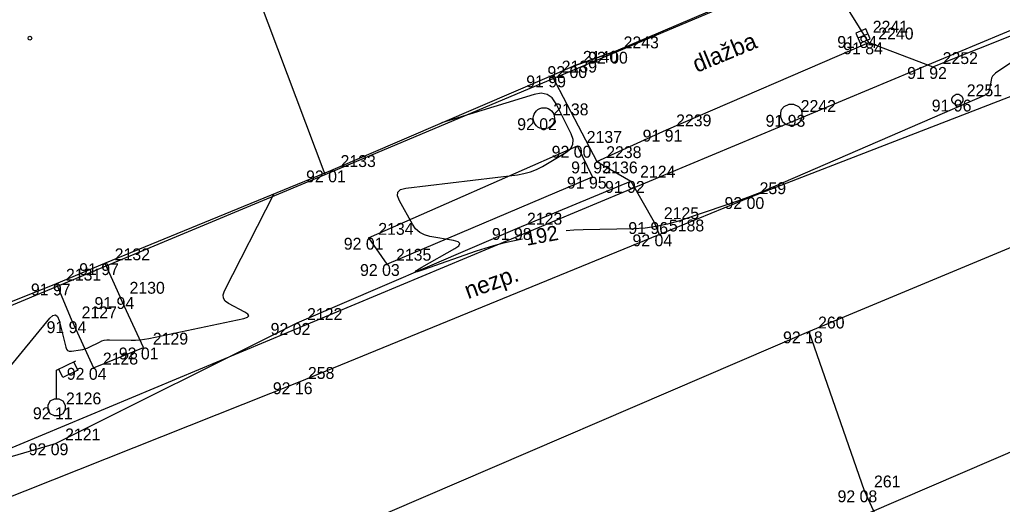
# Model space of a CAD drawing. Extents: x -711081 to -709338, y -1025122 to -1024092.
# Drawn here: x -710666.88 to -710643.69, y -1024886.96 to -1024875.52 of the extents above; entities that cross this region are included whole.
import ezdxf

# ---------------------------------------------------------------- set-up
doc = ezdxf.new("R2010")
doc.units = 0
for name, color, linetype in [('Ex_Contour Labels', 7, 'Continuous'), ('Ex_Major Contours', 7, 'Continuous'), ('Z_body', 7, 'Continuous'), ('Z_body_cisla', 7, 'Continuous'), ('Z_body_vysky_redukovane', 7, 'Continuous'), ('Z_budova', 7, 'Continuous'), ('Z_katastr_hranice', 7, 'Continuous'), ('Z_katastr_hranice_katastralniho_uzemi', 7, 'Continuous'), ('Z_katastr_znacky_budov', 7, 'Continuous'), ('Z_komunikace', 7, 'Continuous'), ('Z_komunikace_osa', 7, 'Continuous'), ('Z_popisy', 7, 'Continuous'), ('Z_rozhranni', 7, 'Continuous'), ('Z_site_kanalizace_znaky', 7, 'Continuous'), ('Z_site_vo_znaky', 7, 'Continuous'), ('Z_site_vodovod_znaky', 7, 'Continuous'), ('Z_vstupy', 7, 'Continuous'), ('Z_zelen_jednotliva', 7, 'Continuous'), ('Z_zelen_obvod', 7, 'Continuous')]:
    doc.layers.add(name, color=color, linetype=linetype)

# ---------------------------------------------------------------- blocks, each defined once
blk = doc.blocks.new('POINT_DISPLAY')
blk.add_line((0, 0), (0, 0))
blk = doc.blocks.new('Z10001')
blk.add_circle((0, 0), 0.25)
blk = doc.blocks.new('Z614')
for p, q in [((-0.13, 0.03), (-0.1, 0.08)), ((-0.13, -0.03), (-0.13, 0.03)), ((-0.1, 0.08), (-0.08, 0.1)), ((-0.08, 0.1), (-0.03, 0.13)), ((-0.03, 0.13), (0.03, 0.13)), ((0.03, 0.13), (0.08, 0.1)), ((0.08, 0.1), (0.1, 0.08)), ((0.1, 0.08), (0.13, 0.03)), ((0.13, 0.03), (0.13, -0.03)), ((-0.1, -0.08), (-0.13, -0.03)), ((-0.08, -0.1), (-0.1, -0.08)), ((-0.03, -0.13), (-0.08, -0.1)), ((0.03, -0.13), (-0.03, -0.13)), ((0.08, -0.1), (0.03, -0.13)), ((0.1, -0.08), (0.08, -0.1)), ((0.13, -0.03), (0.1, -0.08))]:
    blk.add_line(p, q)
blk = doc.blocks.new('Z13')
for p, q in [((0, 0.88), (0.45, 1.1)), ((0.4, 1.07), (0.5, 0.88)), ((0, 0.2), (0, 0.88)), ((0.15, 0.7), (0.05, 0.9)), ((0.5, 0.88), (0.15, 0.7)), ((-0.2, 0.05), (-0.15, 0.15)), ((-0.2, -0.05), (-0.2, 0.05)), ((-0.15, 0.15), (-0.05, 0.2)), ((-0.05, 0.2), (0.05, 0.2)), ((0.05, 0.2), (0.15, 0.15)), ((0.15, 0.15), (0.2, 0.05)), ((0.2, 0.05), (0.2, -0.05)), ((-0.15, -0.15), (-0.2, -0.05)), ((-0.05, -0.2), (-0.15, -0.15)), ((0.05, -0.2), (-0.05, -0.2)), ((0.15, -0.15), (0.05, -0.2)), ((0.2, -0.05), (0.15, -0.15))]:
    blk.add_line(p, q)
blk = doc.blocks.new('Z620')
for p, q in [((-0.17, 0.2), (-0.05, 0.25)), ((-0.05, 0.25), (0.05, 0.25)), ((0.05, 0.25), (0.17, 0.2)), ((-0.25, 0.05), (-0.23, 0.13)), ((-0.25, -0.05), (-0.25, 0.05)), ((-0.23, 0.13), (-0.17, 0.2)), ((0.17, 0.2), (0.23, 0.13)), ((0.23, 0.13), (0.25, 0.05)), ((0.25, 0.05), (0.25, -0.05)), ((-0.2, -0.17), (-0.25, -0.05)), ((-0.13, -0.23), (-0.2, -0.17)), ((-0.05, -0.25), (-0.13, -0.23)), ((0.13, -0.23), (0.05, -0.25)), ((0.2, -0.17), (0.13, -0.23)), ((0.25, -0.05), (0.2, -0.17)), ((0.05, -0.25), (-0.05, -0.25))]:
    blk.add_line(p, q)
blk = doc.blocks.new('Z46260')
for p, q in [((0.13, 0.13), (-0.13, 0.13)), ((-0.13, 0.13), (-0.13, -0.13)), ((0.13, 0), (-0.13, 0)), ((0.13, -0.13), (0.13, 0.13)), ((-0.13, -0.13), (0.13, -0.13))]:
    blk.add_line(p, q)

msp = doc.modelspace()

# ---------------------------------------------------------------- linework, layer by layer
at = {"layer": 'Ex_Major Contours'}
for points in [[(-710641.346, -1024875.1), (-710643.849, -1024876.788), (-710643.889, -1024876.821), (-710643.92, -1024876.859), (-710643.943, -1024876.904), (-710643.956, -1024876.954), (-710643.993, -1024877.166), (-710644.008, -1024877.215), (-710644.032, -1024877.256), (-710644.066, -1024877.289), (-710644.111, -1024877.315), (-710649.106, -1024879.479), (-710649.374, -1024879.591), (-710649.645, -1024879.698), (-710649.917, -1024879.799), (-710650.193, -1024879.894), (-710651.336, -1024880.274), (-710651.595, -1024880.35), (-710651.857, -1024880.405), (-710652.123, -1024880.441), (-710652.392, -1024880.456), (-710653.586, -1024880.481), (-710653.801, -1024880.491), (-710653.986, -1024880.507)], [(-710652.86, -1024876.28), (-710653.82, -1024876.62)], [(-710655.018, -1024880.7), (-710655.283, -1024880.756), (-710655.493, -1024880.804), (-710655.701, -1024880.858), (-710655.907, -1024880.92), (-710656.111, -1024880.988), (-710657.36, -1024881.429), (-710657.5, -1024881.474), (-710657.552, -1024881.479), (-710657.515, -1024881.442), (-710657.389, -1024881.365), (-710656.61, -1024880.92), (-710656.521, -1024880.856), (-710656.497, -1024880.803), (-710656.537, -1024880.762), (-710656.644, -1024880.733), (-710657.199, -1024880.64), (-710657.329, -1024880.604), (-710657.442, -1024880.544), (-710657.537, -1024880.458), (-710657.614, -1024880.348), (-710657.922, -1024879.798), (-710657.968, -1024879.68), (-710657.958, -1024879.591), (-710657.891, -1024879.53), (-710657.768, -1024879.497), (-710655.137, -1024879.183), (-710654.981, -1024879.156), (-710654.83, -1024879.114), (-710654.685, -1024879.057), (-710654.545, -1024878.984), (-710653.995, -1024878.661), (-710653.884, -1024878.573), (-710653.824, -1024878.469), (-710653.818, -1024878.35), (-710653.863, -1024878.215), (-710654.218, -1024877.508), (-710654.312, -1024877.37), (-710654.43, -1024877.287), (-710654.572, -1024877.259), (-710654.737, -1024877.285), (-710656.93, -1024877.96)], [(-710667.614, -1024884.314), (-710666.171, -1024882.57), (-710666.097, -1024882.5), (-710666.035, -1024882.486), (-710665.986, -1024882.526), (-710665.95, -1024882.621), (-710665.796, -1024883.251), (-710665.778, -1024883.296), (-710665.75, -1024883.327), (-710665.712, -1024883.342), (-710665.663, -1024883.342), (-710665.448, -1024883.314), (-710665.394, -1024883.305), (-710665.343, -1024883.291), (-710665.292, -1024883.273), (-710665.243, -1024883.251), (-710665.001, -1024883.129), (-710664.944, -1024883.104), (-710664.885, -1024883.087), (-710664.824, -1024883.077), (-710664.761, -1024883.075), (-710664.251, -1024883.086), (-710664.145, -1024883.085), (-710664.04, -1024883.078), (-710663.935, -1024883.065), (-710663.831, -1024883.046), (-710661.589, -1024882.573), (-710661.507, -1024882.546), (-710661.477, -1024882.513), (-710661.497, -1024882.472), (-710661.568, -1024882.425), (-710661.953, -1024882.219), (-710662.031, -1024882.162), (-710662.073, -1024882.093), (-710662.078, -1024882.013), (-710662.046, -1024881.922), (-710660.873, -1024879.628)]]:
    msp.add_lwpolyline(points, dxfattribs=at)
at = {"layer": 'Z_budova'}
for p, q in [((-710652.86, -1024876.28), (-710648.99, -1024874.63)), ((-710654.32, -1024876.84), (-710653.82, -1024876.62)), ((-710659.54, -1024879.08), (-710654.32, -1024876.84)), ((-710664.87, -1024881.27), (-710659.54, -1024879.08)), ((-710671.14, -1024883.79), (-710666.01, -1024881.75))]:
    msp.add_line(p, q, dxfattribs=at)
at = {"layer": 'Z_katastr_hranice'}
for p, q in [((-710659.67, -1024879.18), (-710662.91, -1024870.58)), ((-710659.67, -1024879.18), (-710649.64, -1024874.95)), ((-710670.83, -1024883.82), (-710659.67, -1024879.18)), ((-710650.96, -1024888.93), (-710640.42, -1024884.4))]:
    msp.add_line(p, q, dxfattribs=at)
at = {"layer": 'Z_katastr_hranice_katastralniho_uzemi'}
msp.add_line((-710587.89, -1024852.54), (-710688.39, -1024894.53), dxfattribs=at)
msp.add_line((-710587.89, -1024852.54), (-710688.39, -1024894.53), dxfattribs=at)
at = {"layer": 'Z_katastr_znacky_budov'}
msp.add_circle((-710666.642, -1024875.96), 0.0437, dxfattribs=at)
at = {"layer": 'Z_komunikace'}
for p, q in [((-710649.64, -1024879.71), (-710642.72, -1024877.03)), ((-710651.79, -1024880.59), (-710649.64, -1024879.71)), ((-710660.3, -1024884.08), (-710651.79, -1024880.59)), ((-710673.98, -1024889.5), (-710660.3, -1024884.08))]:
    msp.add_line(p, q, dxfattribs=at)
at = {"layer": 'Z_komunikace_osa'}
for p, q in [((-710648.26, -1024882.88), (-710641.52, -1024880.07)), ((-710659.15, -1024887.56), (-710648.26, -1024882.88)), ((-710648.26, -1024882.88), (-710646.95, -1024886.63)), ((-710646.95, -1024886.63), (-710646.35, -1024887.93))]:
    msp.add_line(p, q, dxfattribs=at)
at = {"layer": 'Z_rozhranni'}
for p, q in [((-710646.84, -1024876.06), (-710647.74, -1024874.61)), ((-710645.33, -1024876.64), (-710640.63, -1024874.76)), ((-710651.62, -1024878.12), (-710646.84, -1024876.06)), ((-710646.84, -1024876.06), (-710645.33, -1024876.64)), ((-710654.32, -1024876.84), (-710653.26, -1024878.87)), ((-710653.26, -1024878.87), (-710651.62, -1024878.12)), ((-710653.26, -1024878.87), (-710652.46, -1024879.33)), ((-710655.13, -1024880.44), (-710652.46, -1024879.33)), ((-710652.46, -1024879.33), (-710651.91, -1024880.3)), ((-710660.33, -1024882.68), (-710655.13, -1024880.44)), ((-710651.91, -1024880.3), (-710651.79, -1024880.59)), ((-710664.87, -1024881.27), (-710664.51, -1024882.07)), ((-710665.64, -1024882.64), (-710666.01, -1024881.75)), ((-710663.96, -1024883.26), (-710664.51, -1024882.07)), ((-710666.04, -1024885.52), (-710660.33, -1024882.68)), ((-710665.64, -1024882.64), (-710665.14, -1024883.74)), ((-710665.14, -1024883.74), (-710663.96, -1024883.26)), ((-710669.27, -1024886.47), (-710666.04, -1024885.52))]:
    msp.add_line(p, q, dxfattribs=at)
at = {"layer": 'Z_vstupy'}
for p, q in [((-710653.82, -1024876.62), (-710652.86, -1024876.28)), ((-710666.01, -1024881.75), (-710664.87, -1024881.27))]:
    msp.add_line(p, q, dxfattribs=at)
at = {"layer": 'Z_zelen_obvod'}
for p, q in [((-710658.65, -1024880.67), (-710653.72, -1024878.5)), ((-710653.36, -1024879.23), (-710653.72, -1024878.5)), ((-710658.22, -1024881.29), (-710653.36, -1024879.23)), ((-710658.65, -1024880.67), (-710658.22, -1024881.29))]:
    msp.add_line(p, q, dxfattribs=at)

# ---------------------------------------------------------------- block references
at = {"layer": 'Z_body'}
for p in [(-710646.98, -1024875.91), (-710652.86, -1024876.28), (-710646.84, -1024876.06), (-710653.82, -1024876.62), (-710645.33, -1024876.64), (-710654.32, -1024876.84), (-710644.75, -1024877.41), (-710654.51, -1024877.85), (-710648.67, -1024877.77), (-710651.62, -1024878.12), (-710653.72, -1024878.5), (-710653.26, -1024878.87), (-710659.54, -1024879.08), (-710653.36, -1024879.23), (-710652.46, -1024879.33), (-710649.64, -1024879.71), (-710655.13, -1024880.44), (-710651.91, -1024880.3), (-710658.65, -1024880.67), (-710651.79, -1024880.59), (-710664.87, -1024881.27), (-710658.22, -1024881.29), (-710666.01, -1024881.75), (-710664.51, -1024882.07), (-710665.64, -1024882.64), (-710660.33, -1024882.68), (-710648.26, -1024882.88), (-710663.96, -1024883.26), (-710665.14, -1024883.74), (-710660.3, -1024884.08), (-710666.01, -1024884.67), (-710666.04, -1024885.52), (-710646.95, -1024886.63)]:
    msp.add_blockref('POINT_DISPLAY', p, dxfattribs=at)
at = {"layer": 'Z_site_kanalizace_znaky', "rotation": 23.399999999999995}
msp.add_blockref('Z46260', (-710646.98, -1024875.91), dxfattribs=at)
at = {"layer": 'Z_site_kanalizace_znaky'}
msp.add_blockref('Z620', (-710648.67, -1024877.77), dxfattribs=at)
at = {"layer": 'Z_site_vo_znaky'}
msp.add_blockref('Z13', (-710666.01, -1024884.67), dxfattribs=at)
at = {"layer": 'Z_site_vodovod_znaky'}
msp.add_blockref('Z614', (-710644.75, -1024877.41), dxfattribs=at)
at = {"layer": 'Z_zelen_jednotliva'}
msp.add_blockref('Z10001', (-710654.51, -1024877.85), dxfattribs=at)

# ---------------------------------------------------------------- texts
at = {"layer": 'Ex_Contour Labels'}
msp.add_text('192', height=0.35, rotation=10.5917, dxfattribs=at).set_placement((-710654.914, -1024880.859))
at = {"layer": 'Z_body_cisla'}
for s, p in [('2241', (-710646.75, -1024875.83)), ('2240', (-710646.62, -1024875.99)), ('2243', (-710652.63, -1024876.2)), ('2140', (-710653.59, -1024876.54)), ('2139', (-710654.09, -1024876.77)), ('2252', (-710645.1, -1024876.57)), ('2251', (-710644.53, -1024877.33)), ('2242', (-710648.45, -1024877.7)), ('2138', (-710654.29, -1024877.78)), ('2239', (-710651.39, -1024878.04)), ('2137', (-710653.5, -1024878.43)), ('2238', (-710653.04, -1024878.79)), ('2133', (-710659.31, -1024879)), ('2136', (-710653.13, -1024879.15)), ('2124', (-710652.24, -1024879.25)), ('259', (-710649.42, -1024879.64)), ('2125', (-710651.68, -1024880.23)), ('2123', (-710654.91, -1024880.36)), ('2134', (-710658.42, -1024880.6)), ('5188', (-710651.56, -1024880.52)), ('2132', (-710664.64, -1024881.2)), ('2135', (-710658, -1024881.21)), ('2131', (-710665.79, -1024881.68)), ('2130', (-710664.29, -1024881.99)), ('2127', (-710665.42, -1024882.57)), ('2122', (-710660.1, -1024882.61)), ('260', (-710648.04, -1024882.81)), ('2129', (-710663.74, -1024883.19)), ('2128', (-710664.92, -1024883.66)), ('258', (-710660.08, -1024884)), ('2126', (-710665.79, -1024884.6)), ('2121', (-710665.81, -1024885.45)), ('261', (-710646.72, -1024886.56))]:
    msp.add_text(s, height=0.28, dxfattribs=at).set_placement(p)
at = {"layer": 'Z_body_vysky_redukovane'}
for s, p in [('91 84', (-710647.587, -1024876.19)), ('92 00', (-710653.467, -1024876.56)), ('91 84', (-710647.447, -1024876.34)), ('92 00', (-710654.427, -1024876.9)), ('91 92', (-710645.937, -1024876.92)), ('91 99', (-710654.927, -1024877.12)), ('91 96', (-710645.357, -1024877.69)), ('92 02', (-710655.14, -1024878.13)), ('91 93', (-710649.277, -1024878.05)), ('91 91', (-710652.18, -1024878.4)), ('92 00', (-710654.327, -1024878.78)), ('91 95', (-710653.867, -1024879.15)), ('92 01', (-710660.123, -1024879.36)), ('91 95', (-710653.967, -1024879.51)), ('91 92', (-710653.067, -1024879.61)), ('92 00', (-710650.247, -1024879.99)), ('91 98', (-710655.737, -1024880.72)), ('91 96', (-710652.517, -1024880.58)), ('92 01', (-710659.233, -1024880.95)), ('92 04', (-710652.42, -1024880.87)), ('91 97', (-710665.477, -1024881.55)), ('92 03', (-710658.85, -1024881.57)), ('91 97', (-710666.617, -1024882.03)), ('91 94', (-710665.117, -1024882.35)), ('91 94', (-710666.247, -1024882.92)), ('92 02', (-710660.96, -1024882.96)), ('92 18', (-710648.867, -1024883.16)), ('92 01', (-710664.543, -1024883.54)), ('92 04', (-710665.77, -1024884.02)), ('92 16', (-710660.907, -1024884.36)), ('92 11', (-710666.57, -1024884.95)), ('92 09', (-710666.67, -1024885.8)), ('92 08', (-710647.58, -1024886.91))]:
    msp.add_text(s, height=0.28, dxfattribs=at).set_placement(p)
at = {"layer": 'Z_popisy'}
for s, rotation, p in [('dlažba', 22.5, (-710650.9, -1024876.78)), ('nezp.', 19.8, (-710656.3, -1024882.12))]:
    msp.add_text(s, height=0.4, rotation=rotation, dxfattribs=at).set_placement(p)

doc.saveas('drawing.dxf')
